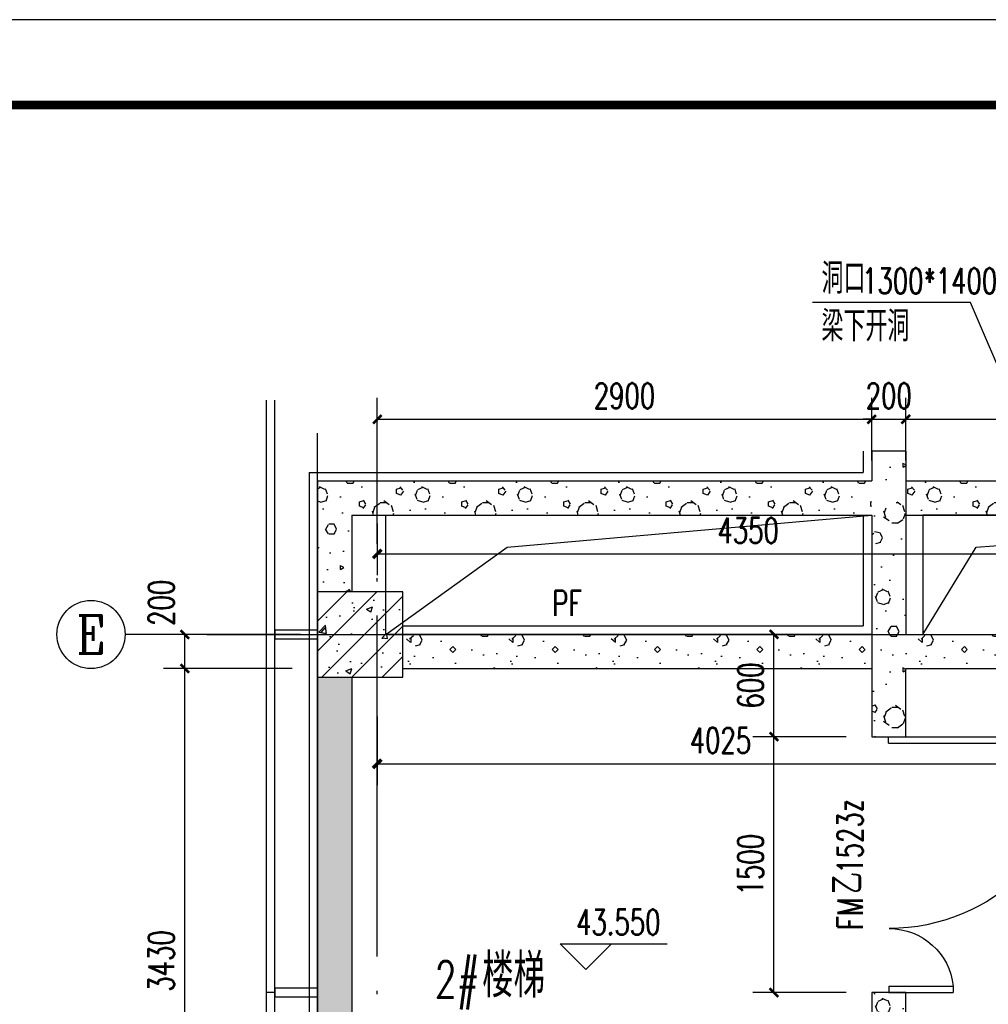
# Model space of a CAD drawing. Extents: x 797781 to 1255204, y 21234 to 1024248.
# Tile 837 of 1056: x 1176406 to 1182087, y 527489 to 533263. Entities that reach past the tile are written whole.
import ezdxf
from ezdxf.enums import TextEntityAlignment as Align

# ---------------------------------------------------------------- set-up
doc = ezdxf.new("R2010")
doc.units = 0
doc.header["$LTSCALE"] = 1000
doc.header["$MEASUREMENT"] = 0
doc.linetypes.add('230303生产综合楼-平面图_t8$0$DOTE', pattern=[2.42, 2, -0.2, 0.02, -0.2])
for name, color, linetype in [('230303生产综合楼-平面图_t8$0$3T_WOOD', 21, 'Continuous'), ('230303生产综合楼-平面图_t8$0$AXIS', 3, 'Continuous'), ('230303生产综合楼-平面图_t8$0$AXIS_TEXT', 7, 'Continuous'), ('230303生产综合楼-平面图_t8$0$COLUMN', 40, 'Continuous'), ('230303生产综合楼-平面图_t8$0$CURTWALL', 4, 'Continuous'), ('230303生产综合楼-平面图_t8$0$DIM_ELEV', 3, 'Continuous'), ('230303生产综合楼-平面图_t8$0$DOOR_FIRE', 4, 'Continuous'), ('230303生产综合楼-平面图_t8$0$DOOR_FIRE_TEXT', 7, 'Continuous'), ('230303生产综合楼-平面图_t8$0$DOTE', 1, '230303生产综合楼-平面图_t8$0$DOTE'), ('230303生产综合楼-平面图_t8$0$PUB_DIM', 3, 'Continuous'), ('230303生产综合楼-平面图_t8$0$PUB_HATCH', 8, 'Continuous'), ('230303生产综合楼-平面图_t8$0$PUB_TEXT', 7, 'Continuous'), ('230303生产综合楼-平面图_t8$0$SURFACE', 6, 'Continuous'), ('230303生产综合楼-平面图_t8$0$WALL', 40, 'Continuous'), ('230303生产综合楼-平面图_t8$0$板洞', 6, 'Continuous'), ('AXIS_TEXT', 7, 'Continuous'), ('DIM_LEAD', 3, 'Continuous'), ('PUB_DIM', 3, 'Continuous'), ('PUB_TEXT', 7, 'Continuous'), ('PUB_TITLE', 4, 'Continuous')]:
    doc.layers.add(name, color=color, linetype=linetype)
doc.styles.add('230303生产综合楼-平面图_t8$0$_TCH_AXIS', font='COMPLEX', dxfattribs={"bigfont": 'GBCBIG'})
doc.styles.add('230303生产综合楼-平面图_t8$0$_TCH_DIM', font='SIMPLEX', dxfattribs={"bigfont": 'GBCBIG'})
doc.styles.add('230303生产综合楼-平面图_T8$0$_TCH_DIM_T3', font='SIMPLEX', dxfattribs={"width": 0.705882, "bigfont": 'GBCBIG'})
doc.styles.add('230303生产综合楼-平面图_t8$0$_TCH_WINDOW', font='SIMPLEX', dxfattribs={"height": 3.5, "bigfont": 'GBCBIG'})
doc.styles.add('_TCH_DIM', font='SIMPLEX', dxfattribs={"bigfont": 'GBCBIG'})
doc.styles.add('_TCH_DIM_T3', font='SIMPLEX', dxfattribs={"width": 0.705882, "bigfont": 'GBCBIG'})
doc.styles.add('COMPLEX', font='COMPLEX')
doc.dimstyles.new('230303生产综合楼-平面图_T8$0$_TCH_ARCH&&50', dxfattribs={"dimtxt": 148.75, "dimasz": 50, "dimexe": 125, "dimexo": 150, "dimgap": 63.125, "dimtad": 1, "dimdec": 0, "dimzin": 0, "dimdsep": 46, "dimtxsty": '230303生产综合楼-平面图_T8$0$_TCH_DIM_T3', "dimblk": '230303生产综合楼-平面图_t8$0$_ArchTick', "dimcen": 0.09, "dimclrt": 7, "dimazin": 2, "dimtfac": 1, "dimtdec": 0, "dimtix": 1, "dimtmove": 2, "dimatfit": 3, "dimfxl": 1, "dimtolj": 1, "dimtzin": 0, "dimarcsym": 0})
doc.dimstyles.new('_TCH_ARCH&&50', dxfattribs={"dimtxt": 148.75, "dimasz": 50, "dimexe": 125, "dimexo": 150, "dimgap": 63.125, "dimtad": 1, "dimdec": 0, "dimzin": 0, "dimdsep": 46, "dimtxsty": '_TCH_DIM_T3', "dimblk": 'ARCHTICK', "dimcen": 0.09, "dimclrt": 7, "dimazin": 2, "dimtfac": 1, "dimtdec": 0, "dimtix": 1, "dimtmove": 2, "dimatfit": 3, "dimfxl": 1, "dimtolj": 1, "dimtzin": 0, "dimarcsym": 0})
pattern_1 = [(0, (177, -183), (300, 600), [0, -600]), (0, (-174, -264), (300, 600), [0, -600]), (0, (21, -270), (300, 600), [0, -600]), (0, (234, -93), (300, 600), [0, -600]), (0, (-15, -300), (300, 600), [0, -600]), (0, (294, 285), (300, 600), [0, -600]), (0, (111, 237), (300, 600), [0, -600]), (0, (207, 162), (300, 600), [0, -600]), (0, (-282, 150), (300, 600), [0, -600]), (0, (12, 123), (300, 600), [0, -600]), (0, (-102, -30), (300, 600), [0, -600]), (0, (-96, -255), (300, 600), [0, -600]), (0, (129, -279), (300, 600), [0, -600]), (0, (294, -15), (300, 600), [0, -600]), (0, (-267, -108), (300, 600), [0, -600]), (0, (-216, -6), (300, 600), [0, -600]), (0, (18, -48), (300, 600), [0, -600]), (0, (-66, -135), (300, 600), [0, -600]), (0, (-114, 63), (300, 600), [0, -600]), (0, (-39, 288), (300, 600), [0, -600]), (0, (-243, -234), (300, 600), [0, -600]), (0, (87, 165), (300, 600), [0, -600]), (0, (-192, 174), (300, 600), [0, -600]), (0, (-240, 252), (300, 600), [0, -600]), (130.601294, (257.143, 97.143), (-1499.9999834, 1800.0000079), [26.34155, -11037.111]), (18.434949, (214.29, 108.57), (1499.9999945, 599.9999956), [27.10524, -3767.6279]), (90, (214.3, 82.86), (300, 600), [25.71428, -1174.28565]), (161.565051, (240, 74.29), (-1500.0000076, 599.999955), [27.10524, -3767.6279]), (53.130102, (240, 74.29), (300.000001, 600), [28.57143, -2971.4285]), (135, (262.86, -231.43), (-300.000036, 599.99996), [24.24366, -1672.8126]), (45, (228.57, -231.43), (299.999998, 599.999998), [24.24366, -1672.8126]), (135, (245.71, -248.57), (-300.000036, 599.99996), [24.24366, -1672.8126]), (45, (245.71, -248.57), (299.999998, 599.999998), [24.24366, -1672.8126]), (116.56505, (-25.7, 171.43), (-5e-05, 1199.99997), [31.94383, -638.8765]), (180, (-40, 200), (-300, 600), [34.28572, -565.71425]), (63.43495, (-88.57, 171.43), (3e-06, 1200), [31.94383, -638.8765]), (116.56505, (-74.3, 142.86), (-5e-05, 1199.99997), [31.94383, -638.8765]), (0, (-74.3, 142.86), (300, 600), [34.28572, -565.71425]), (63.43495, (-40, 142.86), (3e-06, 1200), [31.94383, -638.8765]), (107.102728, (200, -31.429), (-899.9999656, 3000.00000484), [38.86135, -16282.9025]), (143.972626, (188.57, 5.714), (-5699.9999277, 4199.9999952), [38.86135, -8122.02]), (180, (157.14, 28.6), (-300, 600), [37.14286, -562.8571]), (36.0273733, (88.57, 5.714), (5699.9999579, 4199.9999547), [38.86135, -8122.02]), (71.565051, (77.14, -28.57), (900.0000046, 2999.999995), [36.14032, -3758.5928]), (107.102728, (88.571, -65.714), (-899.9999656, 3000.00000484), [38.86135, -16282.9025]), (143.972626, (120, -88.57), (-5699.9999277, 4199.9999952), [38.86135, -8122.02]), (0, (120, -88.6), (300, 600), [37.14286, -562.8571]), (36.0273733, (157.143, -88.57), (5699.9999579, 4199.9999547), [38.86135, -8122.02]), (71.565051, (188.57, -65.71), (900.0000046, 2999.999995), [36.14032, -3758.5928]), (150.255118, (205.714, 248.57), (-900.000002, 599.9999926), [23.03502, -4814.3196]), (90, (185.7, 237.14), (300, 600), [22.85714, -1177.14275]), (29.744881, (185.714, 237.14), (900.0000005, 599.999997), [23.03502, -4814.3196]), (116.56505, (65.7, -177.14), (-5e-05, 1199.99997), [31.94383, -638.8765]), (168.690067, (51.43, -148.57), (-2700.000002, 599.999985), [29.13725, -6089.6855]), (41.185925, (0, -162.857), (7499.99995456, 6599.9999423), [30.37184, -12725.802]), (90, (0, -191.43), (300, 600), [28.57143, -1171.4285]), (138.814074, (22.857, -211.429), (-7499.9998667, 6600.00004204), [30.37184, -12725.802]), (16.6992442, (22.857, -211.429), (9899.9999255, 2999.9999686), [29.82945, -12498.5375]), (60.945396, (51.43, -202.857), (299.9999992, 599.9999947), [29.41609, -12325.3395]), (109.983106, (-185.714, 74.286), (-1500.00000565, 4199.9999889), [33.442, -14012.1975]), (155.556045, (-197.143, 105.714), (-3900.00001487, 1799.9999626), [34.52299, -14465.1315]), (24.4439547, (-260, 105.714), (3900.00000195, 1799.99999134), [34.52299, -14465.1315]), (70.0168934, (-271.429, 74.286), (1500.0000045, 4199.9999896), [33.442, -14012.1975]), (109.983106, (-260, 42.857), (-1500.00000565, 4199.9999889), [33.442, -14012.1975]), (160.016893, (-228.57, 31.43), (-1500.0000009, 599.9999727), [33.442, -6989.3775]), (19.9831065, (-228.57, 31.43), (1499.9999918, 599.999999), [33.442, -6989.3775]), (70.0168934, (-197.143, 42.857), (1500.0000045, 4199.9999896), [33.442, -14012.1975]), (122.005383, (37.14, 20), (-300.0000403, 599.9999694), [26.95423, -5633.434]), (18.434949, (-2.86, 34.29), (1499.9999945, 599.9999956), [27.10524, -3767.6279]), (90, (-2.86, 8.57), (300, 600), [25.71428, -1174.28565]), (161.565051, (22.86, 0), (-1500.0000076, 599.999955), [27.10524, -3767.6279]), (54.4623222, (22.857, 0), (2099.999997, 2999.9999955), [24.57807, -10298.2115]), (116.56505, (-137.14, -125.7), (-5e-05, 1199.99997), [31.94383, -638.8765]), (180, (-151.4, -97.14), (-300, 600), [31.42857, -568.5714]), (59.0362434, (-200, -125.714), (300.000001, 599.999997), [33.31973, -6963.822]), (120.963756, (-182.857, -154.286), (-300.000041, 599.9999724), [33.31973, -6963.822]), (0, (-182.86, -154.3), (300, 600), [31.42857, -568.5714]), (63.43495, (-151.43, -154.3), (3e-06, 1200), [31.94383, -638.8765])]

# ---------------------------------------------------------------- blocks, each defined once
blk = doc.blocks.new('230303生产综合楼-平面图_t8$0$212')
at = {"layer": '230303生产综合楼-平面图_t8$0$3T_WOOD'}
for points in [[(593636.3, -21453.8), (593586.3, -21453.8)], [(593636.3, -21453.8), (593586.3, -21453.8)], [(593636.3, -23553.8), (593586.3, -23553.8)], [(593636.3, -23553.8), (593586.3, -23553.8)]]:
    blk.add_lwpolyline(points, dxfattribs=at)
for points in [[(593636.3, -21428.8), (593636.3, -21478.8), (593886.3, -21478.8), (593886.3, -21428.8)], [(593636.3, -23528.8), (593636.3, -23578.8), (593886.3, -23578.8), (593886.3, -23528.8)]]:
    blk.add_lwpolyline(points, close=True, dxfattribs=at)
blk = doc.blocks.new('_ArchTick')
at = {"color": 0, "linetype": 'ByBlock', "const_width": 0.4}
blk.add_lwpolyline([(-0.5, -0.5), (0.5, 0.5)], dxfattribs=at)
blk = doc.blocks.new('*D3323')
at = {"layer": 'Defpoints', "color": 0, "transparency": 16777216}
for p in [(1178503.2, 529326.4), (1182528.5, 529326.4), (1182528.5, 528899)]:
    blk.add_point(p, dxfattribs=at)
at = {"layer": 'PUB_DIM', "color": 0, "lineweight": -2, "transparency": 16777216}
for p, q in [((1178503.2, 529176.4), (1178503.2, 528774)), ((1182528.5, 529176.4), (1182528.5, 528774)), ((1178503.2, 528899), (1182528.5, 528899))]:
    blk.add_line(p, q, dxfattribs=at)
at = {"layer": 'PUB_DIM', "color": 0, "lineweight": -2, "transparency": 16777216, "xscale": 50, "yscale": 50, "zscale": 50, "rotation": 180}
blk.add_blockref('_ArchTick', (1178503.2, 528899), dxfattribs=at)
at = {"layer": 'PUB_DIM', "color": 0, "lineweight": -2, "transparency": 16777216, "xscale": 50, "yscale": 50, "zscale": 50}
blk.add_blockref('_ArchTick', (1182528.5, 528899), dxfattribs=at)
at = {"layer": 'PUB_DIM', "color": 7, "transparency": 16777216, "insert": (1180515.9, 529036.5), "char_height": 148.75, "attachment_point": 5, "style": '_TCH_DIM_T3'}
blk.add_mtext('\\A1;4025', dxfattribs=at)
blk = doc.blocks.new('*D3324')
at = {"layer": 'Defpoints', "color": 0, "transparency": 16777216}
for p in [(1178503.2, 530457.7), (1182853.5, 530457.7), (1182853.5, 530129.9)]:
    blk.add_point(p, dxfattribs=at)
at = {"layer": 'PUB_DIM', "color": 0, "lineweight": -2, "transparency": 16777216}
for p, q in [((1178503.2, 530307.7), (1178503.2, 530004.9)), ((1182853.5, 530307.7), (1182853.5, 530004.9)), ((1178503.2, 530129.9), (1182853.5, 530129.9))]:
    blk.add_line(p, q, dxfattribs=at)
at = {"layer": 'PUB_DIM', "color": 0, "lineweight": -2, "transparency": 16777216, "xscale": 50, "yscale": 50, "zscale": 50, "rotation": 180}
blk.add_blockref('_ArchTick', (1178503.2, 530129.9), dxfattribs=at)
at = {"layer": 'PUB_DIM', "color": 0, "lineweight": -2, "transparency": 16777216, "xscale": 50, "yscale": 50, "zscale": 50}
blk.add_blockref('_ArchTick', (1182853.5, 530129.9), dxfattribs=at)
at = {"layer": 'PUB_DIM', "color": 7, "transparency": 16777216, "insert": (1180678.4, 530267.4), "char_height": 148.75, "attachment_point": 5, "style": '_TCH_DIM_T3'}
blk.add_mtext('\\A1;4350', dxfattribs=at)
blk = doc.blocks.new('230303生产综合楼-平面图_t8$0$_ArchTick')
at = {"color": 0, "linetype": 'ByBlock', "const_width": 0.3}
blk.add_lwpolyline([(-0.5, -0.5), (0.5, 0.5)], dxfattribs=at)
blk = doc.blocks.new('*D3391')
at = {"layer": '230303生产综合楼-平面图_t8$0$PUB_DIM', "color": 0, "lineweight": -2, "transparency": 16777216}
for p, q in [((1181603.2, 530678.4), (1181603.2, 531044.6)), ((1184503.2, 530678.4), (1184503.2, 531044.6)), ((1181603.2, 530919.6), (1184503.2, 530919.6))]:
    blk.add_line(p, q, dxfattribs=at)
at = {"layer": 'Defpoints', "color": 0, "transparency": 16777216}
for p in [(1184503.2, 530919.6), (1181603.2, 530528.4), (1184503.2, 530528.4)]:
    blk.add_point(p, dxfattribs=at)
at = {"layer": '230303生产综合楼-平面图_t8$0$PUB_DIM', "color": 0, "lineweight": -2, "transparency": 16777216, "xscale": 50, "yscale": 50, "zscale": 50, "rotation": 180}
blk.add_blockref('230303生产综合楼-平面图_t8$0$_ArchTick', (1181603.2, 530919.6), dxfattribs=at)
at = {"layer": '230303生产综合楼-平面图_t8$0$PUB_DIM', "color": 0, "lineweight": -2, "transparency": 16777216, "xscale": 50, "yscale": 50, "zscale": 50}
blk.add_blockref('230303生产综合楼-平面图_t8$0$_ArchTick', (1184503.2, 530919.6), dxfattribs=at)
at = {"layer": '230303生产综合楼-平面图_t8$0$PUB_DIM', "color": 7, "transparency": 16777216, "insert": (1183053.2, 531057.1), "char_height": 148.75, "attachment_point": 5, "style": '230303生产综合楼-平面图_T8$0$_TCH_DIM_T3'}
blk.add_mtext('\\A1;2900', dxfattribs=at)
blk = doc.blocks.new('*D3392')
at = {"layer": '230303生产综合楼-平面图_t8$0$PUB_DIM', "color": 0, "lineweight": -2, "transparency": 16777216}
for p, q in [((1181403.2, 530678.4), (1181403.2, 531044.6)), ((1181603.2, 530678.4), (1181603.2, 531044.6)), ((1181403.2, 530919.6), (1181353.2, 530919.6)), ((1181403.2, 530919.6), (1181603.2, 530919.6)), ((1181603.2, 530919.6), (1181653.2, 530919.6))]:
    blk.add_line(p, q, dxfattribs=at)
at = {"layer": 'Defpoints', "color": 0, "transparency": 16777216}
for p in [(1181603.2, 530919.6), (1181403.2, 530528.4), (1181603.2, 530528.4)]:
    blk.add_point(p, dxfattribs=at)
at = {"layer": '230303生产综合楼-平面图_t8$0$PUB_DIM', "color": 0, "lineweight": -2, "transparency": 16777216, "xscale": 50, "yscale": 50, "zscale": 50}
blk.add_blockref('230303生产综合楼-平面图_t8$0$_ArchTick', (1181403.2, 530919.6), dxfattribs=at)
at = {"layer": '230303生产综合楼-平面图_t8$0$PUB_DIM', "color": 0, "lineweight": -2, "transparency": 16777216, "xscale": 50, "yscale": 50, "zscale": 50, "rotation": 180}
blk.add_blockref('230303生产综合楼-平面图_t8$0$_ArchTick', (1181603.2, 530919.6), dxfattribs=at)
at = {"layer": '230303生产综合楼-平面图_t8$0$PUB_DIM', "color": 7, "transparency": 16777216, "insert": (1181503.2, 531057.1), "char_height": 148.75, "attachment_point": 5, "style": '230303生产综合楼-平面图_T8$0$_TCH_DIM_T3'}
blk.add_mtext('\\A1;200', dxfattribs=at)
blk = doc.blocks.new('*D3393')
at = {"layer": '230303生产综合楼-平面图_t8$0$PUB_DIM', "color": 0, "lineweight": -2, "transparency": 16777216}
for p, q in [((1178503.2, 530678.4), (1178503.2, 531044.6)), ((1181403.2, 530678.4), (1181403.2, 531044.6)), ((1178503.2, 530919.6), (1181403.2, 530919.6))]:
    blk.add_line(p, q, dxfattribs=at)
at = {"layer": 'Defpoints', "color": 0, "transparency": 16777216}
for p in [(1181403.2, 530919.6), (1178503.2, 530528.4), (1181403.2, 530528.4)]:
    blk.add_point(p, dxfattribs=at)
at = {"layer": '230303生产综合楼-平面图_t8$0$PUB_DIM', "color": 0, "lineweight": -2, "transparency": 16777216, "xscale": 50, "yscale": 50, "zscale": 50, "rotation": 180}
blk.add_blockref('230303生产综合楼-平面图_t8$0$_ArchTick', (1178503.2, 530919.6), dxfattribs=at)
at = {"layer": '230303生产综合楼-平面图_t8$0$PUB_DIM', "color": 0, "lineweight": -2, "transparency": 16777216, "xscale": 50, "yscale": 50, "zscale": 50}
blk.add_blockref('230303生产综合楼-平面图_t8$0$_ArchTick', (1181403.2, 530919.6), dxfattribs=at)
at = {"layer": '230303生产综合楼-平面图_t8$0$PUB_DIM', "color": 7, "transparency": 16777216, "insert": (1179953.2, 531057.1), "char_height": 148.75, "attachment_point": 5, "style": '230303生产综合楼-平面图_T8$0$_TCH_DIM_T3'}
blk.add_mtext('\\A1;2900', dxfattribs=at)
blk = doc.blocks.new('*D4234')
at = {"layer": '230303生产综合楼-平面图_t8$0$PUB_DIM', "color": 0, "lineweight": -2, "transparency": 16777216}
for p, q in [((1181253.2, 529657.7), (1180705.2, 529657.7)), ((1180830.2, 529057.7), (1180830.2, 529657.7)), ((1181253.2, 529057.7), (1180705.2, 529057.7))]:
    blk.add_line(p, q, dxfattribs=at)
at = {"layer": 'Defpoints', "color": 0, "transparency": 16777216}
for p in [(1180830.2, 529657.7), (1181403.2, 529657.7), (1181403.2, 529057.7)]:
    blk.add_point(p, dxfattribs=at)
at = {"layer": '230303生产综合楼-平面图_t8$0$PUB_DIM', "color": 0, "lineweight": -2, "transparency": 16777216, "xscale": 50, "yscale": 50, "zscale": 50}
for p, rotation in [((1180830.2, 529657.7), 90), ((1180830.2, 529057.7), 270)]:
    blk.add_blockref('230303生产综合楼-平面图_t8$0$_ArchTick', p, dxfattribs=dict(at, rotation=rotation))
at = {"layer": '230303生产综合楼-平面图_t8$0$PUB_DIM', "color": 7, "transparency": 16777216, "insert": (1180692.7, 529357.7), "char_height": 148.75, "attachment_point": 5, "rotation": 90, "style": '230303生产综合楼-平面图_T8$0$_TCH_DIM_T3'}
blk.add_mtext('\\A1;600', dxfattribs=at)
blk = doc.blocks.new('*D4235')
at = {"layer": '230303生产综合楼-平面图_t8$0$PUB_DIM', "color": 0, "lineweight": -2, "transparency": 16777216}
for p, q in [((1181253.2, 529057.7), (1180705.2, 529057.7)), ((1180830.2, 527557.7), (1180830.2, 529057.7)), ((1181253.2, 527557.7), (1180705.2, 527557.7))]:
    blk.add_line(p, q, dxfattribs=at)
at = {"layer": 'Defpoints', "color": 0, "transparency": 16777216}
for p in [(1180830.2, 529057.7), (1181403.2, 529057.7), (1181403.2, 527557.7)]:
    blk.add_point(p, dxfattribs=at)
at = {"layer": '230303生产综合楼-平面图_t8$0$PUB_DIM', "color": 0, "lineweight": -2, "transparency": 16777216, "xscale": 50, "yscale": 50, "zscale": 50}
for p, rotation in [((1180830.2, 529057.7), 90), ((1180830.2, 527557.7), 270)]:
    blk.add_blockref('230303生产综合楼-平面图_t8$0$_ArchTick', p, dxfattribs=dict(at, rotation=rotation))
at = {"layer": '230303生产综合楼-平面图_t8$0$PUB_DIM', "color": 7, "transparency": 16777216, "insert": (1180692.7, 528307.7), "char_height": 148.75, "attachment_point": 5, "rotation": 90, "style": '230303生产综合楼-平面图_T8$0$_TCH_DIM_T3'}
blk.add_mtext('\\A1;1500', dxfattribs=at)
blk = doc.blocks.new('*D4265')
at = {"layer": '230303生产综合楼-平面图_t8$0$AXIS', "color": 0, "lineweight": -2, "transparency": 16777216}
for p, q in [((1178003.2, 529657.7), (1177249.3, 529657.7)), ((1177374.3, 529457.7), (1177374.3, 529657.7)), ((1178003.2, 529457.7), (1177249.3, 529457.7))]:
    blk.add_line(p, q, dxfattribs=at)
at = {"layer": 'Defpoints', "color": 0, "transparency": 16777216}
for p in [(1177374.3, 529657.7), (1178153.2, 529657.7), (1178153.2, 529457.7)]:
    blk.add_point(p, dxfattribs=at)
at = {"layer": '230303生产综合楼-平面图_t8$0$AXIS', "color": 0, "lineweight": -2, "transparency": 16777216, "xscale": 50, "yscale": 50, "zscale": 50}
for p, rotation in [((1177374.3, 529657.7), 90), ((1177374.3, 529457.7), 270)]:
    blk.add_blockref('230303生产综合楼-平面图_t8$0$_ArchTick', p, dxfattribs=dict(at, rotation=rotation))
at = {"layer": '230303生产综合楼-平面图_t8$0$AXIS', "color": 7, "transparency": 16777216, "insert": (1177236.8, 529842.7), "char_height": 148.75, "attachment_point": 5, "rotation": 90, "style": '230303生产综合楼-平面图_T8$0$_TCH_DIM_T3'}
blk.add_mtext('\\A1;200', dxfattribs=at)
blk = doc.blocks.new('*D4266')
at = {"layer": '230303生产综合楼-平面图_t8$0$AXIS', "color": 0, "lineweight": -2, "transparency": 16777216}
for p, q in [((1178003.2, 529457.7), (1177249.3, 529457.7)), ((1177374.3, 526027.7), (1177374.3, 529457.7)), ((1178003.2, 526027.7), (1177249.3, 526027.7))]:
    blk.add_line(p, q, dxfattribs=at)
at = {"layer": 'Defpoints', "color": 0, "transparency": 16777216}
for p in [(1177374.3, 529457.7), (1178153.2, 529457.7), (1178153.2, 526027.7)]:
    blk.add_point(p, dxfattribs=at)
at = {"layer": '230303生产综合楼-平面图_t8$0$AXIS', "color": 0, "lineweight": -2, "transparency": 16777216, "xscale": 50, "yscale": 50, "zscale": 50}
for p, rotation in [((1177374.3, 529457.7), 90), ((1177374.3, 526027.7), 270)]:
    blk.add_blockref('230303生产综合楼-平面图_t8$0$_ArchTick', p, dxfattribs=dict(at, rotation=rotation))
at = {"layer": '230303生产综合楼-平面图_t8$0$AXIS', "color": 7, "transparency": 16777216, "insert": (1177236.8, 527742.7), "char_height": 148.75, "attachment_point": 5, "rotation": 90, "style": '230303生产综合楼-平面图_T8$0$_TCH_DIM_T3'}
blk.add_mtext('\\A1;3430', dxfattribs=at)
blk = doc.blocks.new('_AXISO')
blk.add_circle((0, 0), 0.5)
at = {"layer": 'AXIS_TEXT', "style": 'COMPLEX', "width": 1.041667}
blk.add_attdef('A', text='', height=0.56, dxfattribs=at).set_placement((-0.25, -0.28), (0.25, -0.28), align=Align.FIT)
blk = doc.blocks.new('230303生产综合楼-平面图_t8$0$$DorLib2D$00000225')
at = {"color": 0}
for p, q in [((0.475, -0.0014), (0.475, 0.7521)), ((0.475, 0.7521), (0.5, 0.7521)), ((0.5, -0.0014), (0.5, 0.7521)), ((-0.5, 0), (-0.5, 0.252)), ((-0.475, 0.252), (-0.5, 0.252)), ((-0.475, 0), (-0.475, 0.252)), ((-0.475, 0), (-0.5, 0)), ((0.475, -0.0014), (0.5, -0.0014))]:
    blk.add_line(p, q, dxfattribs=at)
for centre, radius, start, end in [((0.5046, -0.0019), 0.7546, 92.2493, 179.7238), ((-0.5008, 0.0026), 0.2508, 359.7899, 84.0974)]:
    blk.add_arc(centre, radius, start, end, dxfattribs=at)

msp = doc.modelspace()

# ---------------------------------------------------------------- hatches: boundary and pattern name
at = {"layer": '230303生产综合楼-平面图_t8$0$PUB_HATCH'}
h = msp.add_hatch(dxfattribs=at)
h.set_pattern_fill('加气混凝土', color=256, scale=50, style=0)
h.set_pattern_definition(pattern_1)
h.paths.add_polyline_path([(1181403.2, 530733.1), (1181403.2, 530557.7), (1181603.2, 530457.7), (1181603.2, 530733.1)])
h = msp.add_hatch(dxfattribs=at)
h.set_pattern_fill('加气混凝土', color=256, scale=50, style=0)
h.set_pattern_definition(pattern_1)
h.paths.add_polyline_path([(1178153.2, 529907.7), (1178353.2, 529907.7), (1178353.2, 530357.7), (1178153.2, 530557.7)])
h = msp.add_hatch(dxfattribs=at)
h.set_pattern_fill('加气混凝土', color=256, scale=50, style=0)
h.set_pattern_definition(pattern_1)
h.paths.add_polyline_path([(1178153.2, 530557.7), (1178353.2, 530357.7), (1181403.2, 530357.7), (1181403.2, 530557.7)])
h = msp.add_hatch(dxfattribs=at)
h.set_pattern_fill('加气混凝土', color=256, scale=50, style=0)
h.set_pattern_definition(pattern_1)
h.paths.add_polyline_path([(1181603.2, 530557.7), (1181603.2, 530357.7), (1184503.2, 530357.7), (1184503.2, 530557.7)])
h = msp.add_hatch(dxfattribs=at)
h.set_pattern_fill('加气混凝土', color=256, scale=50, style=0)
h.set_pattern_definition(pattern_1)
h.paths.add_polyline_path([(1181603.2, 530457.7), (1181403.2, 530357.7), (1181403.2, 529657.7), (1181603.2, 529657.7)])
h = msp.add_hatch(dxfattribs=at)
h.set_pattern_fill('钢筋混凝土', color=256, scale=50, style=0)
h.set_pattern_definition([(45, (0, 0), (-88.388348, 88.388348), []), (50, (0, 0), (358.63009, -31.37607), [37.5, -412.5]), (355, (0, 0), (-69.37567, 376.09607), [30, -330]), (100.4514, (29.9, -2.6), (289.25469, 344.71977), [31.8701, -350.57106]), (46.1842, (0, 100), (533.62052, -82.7595), [56.25, -618.75]), (96.6356, (44.47, 93.1), (467.33135, 487.05894), [47.80514, -525.8565]), (351.1842, (0, 100), (467.33097, 487.0593), [45, -495]), (21, (50, 75), (298.453526, -201.309445), [37.5, -412.5]), (326, (50, 75), (121.65767, 362.57502), [30, -330]), (71.4514, (74.87, 58.22), (420.11131, 161.26525), [31.8701, -350.57106]), (37.5, (0, 0), (6.079928, 166.446927), [0, -326, 0, -335, 0, -331.25]), (7.5, (0, 0), (131.534769, 197.205856), [0, -191, 0, -318.5, 0, -126.25]), (327.5, (-111.5, 0), (266.911218, -11.277436), [0, -125, 0, -390, 0, -517.5]), (317.5, (-161.5, 0), (291.593085, 50.05249), [0, -162.5, 0, -259, 0, -367.5])])
h.paths.add_polyline_path([(1178153.2, 529407.7), (1178653.2, 529407.7), (1178653.2, 529907.7), (1178153.2, 529907.7)])
h = msp.add_hatch(dxfattribs=at)
h.set_pattern_fill('加气混凝土', color=256, scale=50, style=0)
h.set_pattern_definition(pattern_1)
h.paths.add_polyline_path([(1178653.2, 529657.7), (1178653.2, 529457.7), (1181403.2, 529457.7), (1181403.2, 529657.7)])
h = msp.add_hatch(dxfattribs=at)
h.set_pattern_fill('加气混凝土', color=256, scale=50, style=0)
h.set_pattern_definition(pattern_1)
h.paths.add_polyline_path([(1181403.2, 529657.7), (1181403.2, 529057.7), (1181603.2, 529057.7), (1181603.2, 529457.7)])
h = msp.add_hatch(dxfattribs=at)
h.set_pattern_fill('加气混凝土', color=256, scale=50, style=0)
h.set_pattern_definition(pattern_1)
h.paths.add_polyline_path([(1181403.2, 529657.7), (1181603.2, 529457.7), (1184503.2, 529457.7), (1184503.2, 529657.7)])
h = msp.add_hatch(dxfattribs=at)
h.set_pattern_fill('加气混凝土', color=256, scale=50, style=0)
h.set_pattern_definition(pattern_1)
h.paths.add_polyline_path([(1178153.2, 521407.7), (1178353.2, 521407.7), (1178353.2, 529407.7), (1178153.2, 529407.7)])
h = msp.add_hatch(dxfattribs=at)
h.set_pattern_fill('加气混凝土', color=256, scale=50, style=0)
h.set_pattern_definition(pattern_1)
h.paths.add_polyline_path([(1181603.2, 527207.7), (1181603.2, 527557.7), (1181403.2, 527557.7), (1181403.2, 527107.7), (1181536.5, 527107.7)])

# ---------------------------------------------------------------- linework, layer by layer
at = {"layer": '230303生产综合楼-平面图_t8$0$AXIS'}
msp.add_line((1178053.2, 529657.7), (1177024.3, 529657.7), dxfattribs=at)
at = {"layer": '230303生产综合楼-平面图_t8$0$COLUMN'}
for p, q in [((1178653.2, 529907.7), (1178153.2, 529907.7)), ((1178153.2, 529907.7), (1178153.2, 529407.7)), ((1178653.2, 529407.7), (1178653.2, 529907.7)), ((1178153.2, 529407.7), (1178653.2, 529407.7))]:
    msp.add_line(p, q, dxfattribs=at)
at = {"layer": '230303生产综合楼-平面图_t8$0$CURTWALL'}
for points in [[(1177853.2, 520678.9), (1177853.2, 531032.1)], [(1177903.2, 520678.9), (1177903.2, 531032.1)], [(1178153.2, 520508.2), (1178153.2, 530838.8)]]:
    msp.add_lwpolyline(points, dxfattribs=at)
at = {"layer": '230303生产综合楼-平面图_t8$0$DIM_ELEV'}
for p, q in [((1179726.2, 527693.5), (1179576.2, 527843.5)), ((1179576.2, 527843.5), (1180204.3, 527843.5)), ((1179726.2, 527693.5), (1179876.2, 527843.5))]:
    msp.add_line(p, q, dxfattribs=at)
at = {"layer": '230303生产综合楼-平面图_t8$0$DOTE'}
for p, q in [((1178503.2, 520508.2), (1178503.2, 530838.8)), ((1177503.2, 529657.7), (1185702.2, 529657.7))]:
    msp.add_line(p, q, dxfattribs=at)
at = {"layer": '230303生产综合楼-平面图_t8$0$SURFACE'}
for p, q in [((1181353.2, 530733.1), (1181353.2, 530607.7)), ((1178103.2, 530607.7), (1178103.2, 529657.7)), ((1178103.2, 530607.7), (1181353.2, 530607.7)), ((1181353.2, 530357.7), (1181353.2, 529707.7)), ((1178653.2, 529707.7), (1181353.2, 529707.7)), ((1178103.2, 529657.7), (1178103.2, 520857.7))]:
    msp.add_line(p, q, dxfattribs=at)
at = {"layer": '230303生产综合楼-平面图_t8$0$WALL'}
for p, q in [((1181403.2, 530733.1), (1181403.2, 530557.7)), ((1181603.2, 530733.1), (1181403.2, 530733.1)), ((1181603.2, 530733.1), (1181603.2, 530457.7)), ((1178153.2, 530557.7), (1178153.2, 529907.7)), ((1178153.2, 530557.7), (1181403.2, 530557.7)), ((1181603.2, 530557.7), (1184503.2, 530557.7)), ((1181603.2, 530457.7), (1181603.2, 529657.7)), ((1178353.2, 530357.7), (1178353.2, 529907.7)), ((1178353.2, 530357.7), (1181403.2, 530357.7)), ((1181403.2, 530357.7), (1181403.2, 529657.7)), ((1181603.2, 530357.7), (1184503.2, 530357.7)), ((1178653.2, 529657.7), (1181403.2, 529657.7)), ((1181403.2, 529657.7), (1181403.2, 529057.7)), ((1181403.2, 529657.7), (1184503.2, 529657.7)), ((1178153.2, 529407.7), (1178153.2, 521407.7)), ((1178353.2, 529407.7), (1178353.2, 521407.7)), ((1178653.2, 529457.7), (1181403.2, 529457.7)), ((1181603.2, 529057.7), (1181603.2, 529457.7)), ((1181603.2, 529457.7), (1184503.2, 529457.7)), ((1181403.2, 529057.7), (1181603.2, 529057.7)), ((1181603.2, 527557.7), (1181403.2, 527557.7)), ((1181403.2, 527557.7), (1181403.2, 527107.7)), ((1181603.2, 527207.7), (1181603.2, 527557.7))]:
    msp.add_line(p, q, dxfattribs=at)
at = {"layer": '230303生产综合楼-平面图_t8$0$板洞'}
for points in [[(1178553.2, 530357.7), (1181403.2, 530357.7), (1181403.2, 529657.7), (1178553.2, 529657.7)], [(1181703.2, 529657.7), (1184503.2, 529657.7), (1184503.2, 530357.7), (1181703.2, 530357.7)]]:
    msp.add_lwpolyline(points, close=True, dxfattribs=at)
for points in [[(1178553.2, 529657.7), (1179265.5, 530170.4), (1181403.2, 530357.7)], [(1181703.2, 529657.7), (1182015.5, 530170.4), (1184503.2, 530357.7)]]:
    msp.add_lwpolyline(points, dxfattribs=at)
at = {"layer": 'DIM_LEAD'}
for p, q in [((1181982, 531604.3), (1181056.4, 531604.3)), ((1182466.9, 530472.9), (1181982, 531604.3))]:
    msp.add_line(p, q, dxfattribs=at)
at = {"layer": 'PUB_TITLE'}
msp.add_lwpolyline([(1146159.4, 503563.1), (1188209.4, 503563.1), (1188209.4, 533263.1), (1146159.4, 533263.1)], close=True, dxfattribs=at)
at = {"layer": 'PUB_TITLE', "const_width": 50}
msp.add_lwpolyline([(1147409.4, 504063.1), (1187709.4, 504063.1), (1187709.4, 532763.1), (1147409.4, 532763.1)], close=True, dxfattribs=at)

# ---------------------------------------------------------------- block references
msp.add_blockref('230303生产综合楼-平面图_t8$0$212', (584266.9, 551111.5))
at = {"layer": '230303生产综合楼-平面图_t8$0$AXIS'}
ref = msp.add_blockref('_AXISO', (1176824.3, 529657.7), dxfattribs=dict(at, xscale=400, yscale=400, zscale=400))
ref.add_attrib('A', 'E', dxfattribs={"layer": '230303生产综合楼-平面图_t8$0$AXIS_TEXT', "ltscale": 2, "height": 222.7, "style": '230303生产综合楼-平面图_t8$0$_TCH_AXIS'}).set_placement((1176739.5, 529546.3), (1176909.2, 529546.3), align=Align.FIT)
at = {"layer": '230303生产综合楼-平面图_t8$0$DOOR_FIRE', "xscale": -1500, "yscale": 1500, "zscale": 200, "rotation": 270.0000387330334}
msp.add_blockref('230303生产综合楼-平面图_t8$0$$DorLib2D$00000225', (1181503.2, 528307.7), dxfattribs=at)

# ---------------------------------------------------------------- texts
at = {"layer": '230303生产综合楼-平面图_t8$0$DOOR_FIRE_TEXT', "style": '230303生产综合楼-平面图_t8$0$_TCH_WINDOW', "width": 0.705882}
for s, p in [('1523z', (1181350.8, 528254.8)), ('FM', (1181350.8, 527925.6))]:
    msp.add_text(s, height=148.75, rotation=90.00004, dxfattribs=at).set_placement(p)
at = {"layer": '230303生产综合楼-平面图_t8$0$DOOR_FIRE_TEXT', "style": '230303生产综合楼-平面图_t8$0$_TCH_WINDOW'}
msp.add_text('乙', height=178.7, rotation=90.00004, dxfattribs=at).set_placement((1181350.8, 528135.6))
at = {"layer": '230303生产综合楼-平面图_t8$0$PUB_TEXT', "style": '230303生产综合楼-平面图_t8$0$_TCH_DIM', "width": 0.705882}
for s, height, p in [('PF', 148.75, (1179529.2, 529765.9)), ('43.550', 148.75, (1179669.3, 527896)), ('2#', 212.5, (1178840.3, 527528.4))]:
    msp.add_text(s, height=height, dxfattribs=at).set_placement(p)
at = {"layer": '230303生产综合楼-平面图_t8$0$PUB_TEXT', "style": '230303生产综合楼-平面图_t8$0$_TCH_DIM'}
msp.add_text('楼梯', height=255.32, dxfattribs=at).set_placement((1179118.9, 527528.4))
at = {"layer": 'PUB_TEXT', "style": '_TCH_DIM'}
for s, p in [('洞口', (1181108.9, 531656.8)), ('梁下开洞', (1181108.9, 531376.8))]:
    msp.add_text(s, height=178.72, dxfattribs=at).set_placement(p)
at = {"layer": 'PUB_TEXT', "style": '_TCH_DIM', "width": 0.705882}
msp.add_text('1300*1400', height=148.75, dxfattribs=at).set_placement((1181347.2, 531656.8))

# ---------------------------------------------------------------- dimensions: what is measured, and where the dimension line sits
at = {"layer": '230303生产综合楼-平面图_t8$0$AXIS'}
dim = msp.add_linear_dim(base=(1177374.3, 529657.7), p1=(1178153.2, 529457.7), p2=(1178153.2, 529657.7), angle=90, dimstyle='230303生产综合楼-平面图_T8$0$_TCH_ARCH&&50', dxfattribs=at)
dim.commit()
dim.dimension.update_dxf_attribs({"geometry": '*D4265', "text_midpoint": (1177236.8, 529842.7), "dimtype": 161})
dim = msp.add_aligned_dim(p1=(1178153.2, 526027.7), p2=(1178153.2, 529457.7), distance=778.9, dimstyle='230303生产综合楼-平面图_T8$0$_TCH_ARCH&&50', dxfattribs=at)
dim.commit()
dim.dimension.update_dxf_attribs({"geometry": '*D4266', "text_midpoint": (1177236.8, 527742.7)})
at = {"layer": '230303生产综合楼-平面图_t8$0$PUB_DIM'}
for p1, p2, distance, picture, middle in [((1178503.2, 530528.4), (1181403.2, 530528.4), 391.2, '*D3393', (1179953.2, 531057.1)), ((1181403.2, 530528.4), (1181603.2, 530528.4), 391.2, '*D3392', (1181503.2, 531057.1)), ((1181603.2, 530528.4), (1184503.2, 530528.4), 391.2, '*D3391', (1183053.2, 531057.1)), ((1181403.2, 529057.7), (1181403.2, 529657.7), 573, '*D4234', (1180692.7, 529357.7)), ((1181403.2, 527557.7), (1181403.2, 529057.7), 573, '*D4235', (1180692.7, 528307.7))]:
    dim = msp.add_aligned_dim(p1=p1, p2=p2, distance=distance, dimstyle='230303生产综合楼-平面图_T8$0$_TCH_ARCH&&50', dxfattribs=at)
    dim.commit()
    dim.dimension.update_dxf_attribs({"geometry": picture, "text_midpoint": middle})
at = {"layer": 'PUB_DIM'}
for p1, p2, distance, picture, middle in [((1178503.2, 530457.7), (1182853.5, 530457.7), -327.8, '*D3324', (1180678.4, 530267.4)), ((1178503.2, 529326.4), (1182528.5, 529326.4), -427.4, '*D3323', (1180515.9, 529036.5))]:
    dim = msp.add_aligned_dim(p1=p1, p2=p2, distance=distance, dimstyle='_TCH_ARCH&&50', dxfattribs=at)
    dim.commit()
    dim.dimension.update_dxf_attribs({"geometry": picture, "text_midpoint": middle})

doc.saveas('drawing.dxf')
